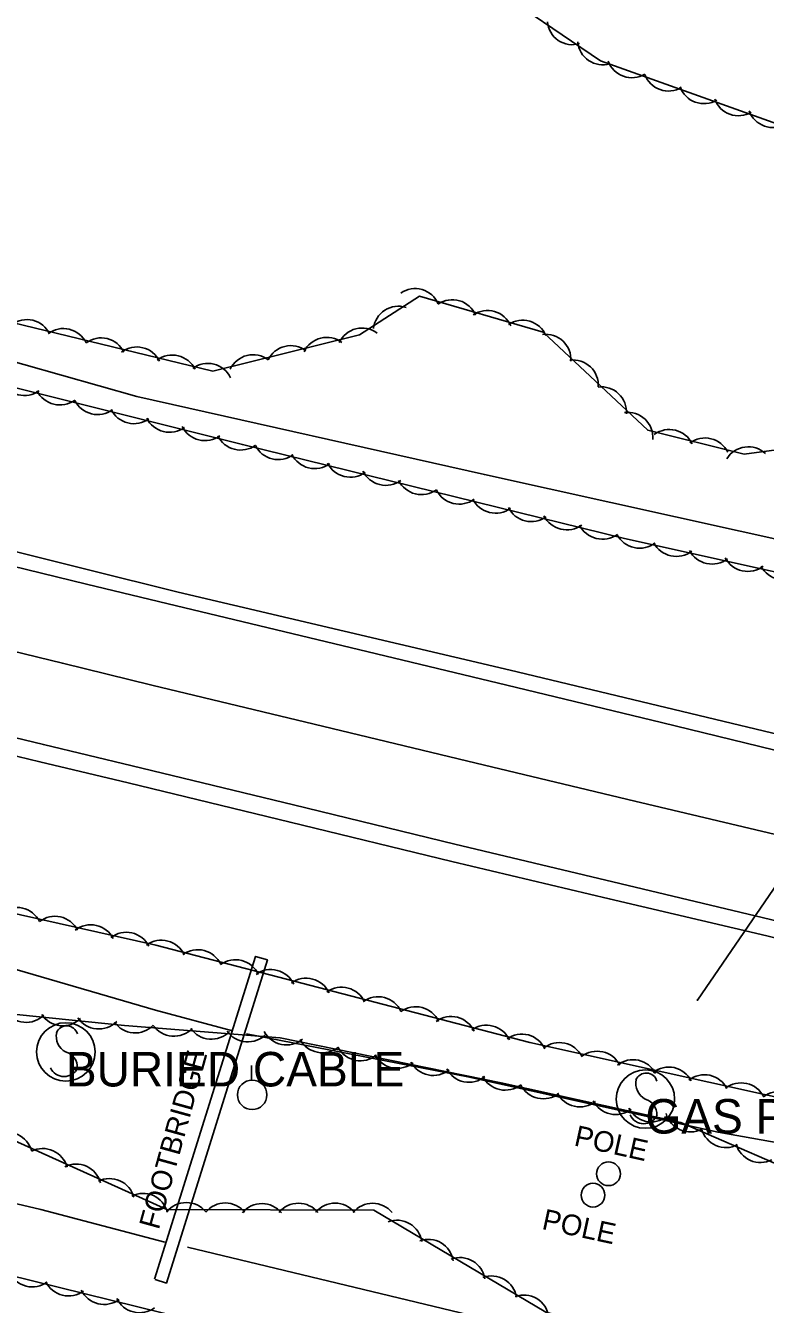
# Model space of a CAD drawing. Extents: x 1441650 to 1491889, y 345904 to 358319.
# Drawn here: x 1452089.4 to 1452196.6, y 352937.2 to 353122.6 of the extents above; entities that cross this region are included whole.
import ezdxf

# ---------------------------------------------------------------- set-up
doc = ezdxf.new("R2010")
doc.units = 0
for name, color, linetype in [('S_EDGE_PAVEMENT', 7, 'Continuous'), ('S_GAS_UTILITIES', 7, 'Continuous'), ('S_MISC_STRUCTURES', 7, 'Continuous'), ('S_MISC_STRUCTURES_ANNOT', 7, 'Continuous'), ('S_PAVEMENT_CROWN', 7, 'Continuous'), ('S_SHOULDER', 7, 'Continuous'), ('S_SIGN', 7, 'Continuous'), ('S_SIGN_ANNOT', 7, 'Continuous'), ('S_STREAM', 7, 'Continuous'), ('S_TREE', 7, 'Continuous'), ('S_UTILITY_POLE', 7, 'Continuous'), ('S_UTL_PT_SYM', 7, 'Continuous')]:
    doc.layers.add(name, color=color, linetype=linetype)

msp = doc.modelspace()

# ---------------------------------------------------------------- linework, layer by layer
at = {"layer": 'S_EDGE_PAVEMENT'}
for points in [[(1452085.09, 353044.79), (1452098.18, 353041.61), (1452111.26, 353038.44), (1452135.2, 353032.71), (1452159.14, 353026.97), (1452181.55, 353021.53), (1452203.96, 353016.09), (1452216.75, 353013), (1452229.54, 353009.91), (1452242.34, 353006.82), (1452255.13, 353003.74), (1452278.55, 352998.12), (1452301.96, 352992.5), (1452314.72, 352989.42), (1452327.48, 352986.35), (1452340.23, 352983.27), (1452352.99, 352980.19), (1452365.57, 352977.14), (1452378.15, 352974.09), (1452390.74, 352971.04), (1452403.32, 352967.99), (1452424.32, 352962.92)], [(1452079.1, 353021.43), (1452091.95, 353018.36), (1452104.81, 353015.29), (1452128.21, 353009.6), (1452151.61, 353003.91), (1452174.5, 352998.45), (1452197.38, 352992.99), (1452210.68, 352989.79), (1452223.99, 352986.59), (1452237.29, 352983.39), (1452250.59, 352980.19), (1452272.6, 352974.85), (1452294.6, 352969.52), (1452307.4, 352966.43), (1452320.2, 352963.35), (1452333, 352960.26), (1452345.8, 352957.17), (1452358.78, 352954.03), (1452371.76, 352950.88), (1452384.73, 352947.74), (1452397.71, 352944.6), (1452418.84, 352939.54)]]:
    msp.add_lwpolyline(points, dxfattribs=at)
at = {"layer": 'S_GAS_UTILITIES'}
msp.add_line((1452186.76, 352981.31), (1452202.44, 353004.22), dxfattribs=at)
at = {"layer": 'S_MISC_STRUCTURES'}
msp.add_lwpolyline([(1452108.08, 352940.83), (1452122.71, 352987.65), (1452124.44, 352987.13), (1452109.78, 352940.29), (1452108.17, 352940.81)], dxfattribs=at)
for centre in [(1452173.88, 352956.13), (1452171.63, 352953.03)]:
    msp.add_circle(centre, 1.72, dxfattribs=at)
at = {"layer": 'S_PAVEMENT_CROWN'}
msp.add_lwpolyline([(1452081.76, 353033.28), (1452094.72, 353030.13), (1452107.69, 353026.98), (1452131.2, 353021.32), (1452154.71, 353015.66), (1452177.72, 353010.17), (1452200.73, 353004.67), (1452213.8, 353001.51), (1452226.87, 352998.35), (1452239.93, 352995.19), (1452253, 352992.03), (1452275.56, 352986.49), (1452298.11, 352980.95), (1452310.96, 352977.83), (1452323.8, 352974.7), (1452336.65, 352971.57), (1452349.49, 352968.45), (1452362.36, 352965.39), (1452375.23, 352962.34), (1452388.1, 352959.28), (1452400.97, 352956.23), (1452421.4, 352951.41)], dxfattribs=at)
at = {"layer": 'S_SHOULDER'}
for points in [[(1452085.47, 353046.94), (1452098.49, 353043.7), (1452111.51, 353040.46), (1452135.56, 353034.81), (1452159.61, 353029.16), (1452182.17, 353023.73), (1452204.74, 353018.31), (1452217.46, 353015.2), (1452230.19, 353012.08), (1452242.91, 353008.96), (1452255.64, 353005.85), (1452279, 353000.09), (1452302.37, 352994.34), (1452315.09, 352991.23), (1452327.82, 352988.12), (1452340.55, 352985.02), (1452353.27, 352981.91), (1452365.9, 352978.85), (1452378.53, 352975.79), (1452391.16, 352972.74), (1452403.79, 352969.68), (1452424.66, 352964.31)], [(1452078.65, 353018.96), (1452091.46, 353015.87), (1452104.26, 353012.78), (1452127.72, 353007.08), (1452151.18, 353001.39), (1452174, 352996), (1452196.82, 352990.6), (1452210.08, 352987.39), (1452223.35, 352984.18), (1452236.61, 352980.97), (1452249.87, 352977.75), (1452271.98, 352972.31), (1452294.08, 352966.87), (1452306.93, 352963.75), (1452319.78, 352960.63), (1452332.63, 352957.51), (1452345.47, 352954.39), (1452358.1, 352951.2), (1452370.72, 352948.01), (1452383.35, 352944.81), (1452395.98, 352941.62), (1452418.24, 352937.85)]]:
    msp.add_lwpolyline(points, dxfattribs=at)
at = {"layer": 'S_SIGN'}
for centre in [(1452095.21, 352973.79), (1452179.23, 352966.96)]:
    msp.add_circle(centre, 4.24, dxfattribs=at)
for centre, radius, start, end in [((1452096.37, 352976.04), 2.55, 167.1196, 241.9813), ((1452095.33, 352975.95), 1.62, 16.5258, 156.8957), ((1452094.51, 352971.51), 2.38, 358.6529, 73.7063), ((1452094.95, 352972.39), 2.17, 204.641, 335.359), ((1452180.39, 352969.21), 2.55, 167.1196, 241.9813), ((1452179.35, 352969.11), 1.62, 16.5258, 156.8957), ((1452178.53, 352964.68), 2.38, 358.6529, 73.7063), ((1452178.97, 352965.56), 2.17, 204.641, 335.359)]:
    msp.add_arc(centre, radius, start, end, dxfattribs=at)
at = {"layer": 'S_STREAM'}
for points in [[(1452445.19, 352960.92), (1452448.5, 352972.75), (1452448.23, 352981.93), (1452444.57, 352990.17), (1452433.3, 352993.25), (1452415.41, 352997.26), (1452378.65, 353003.82), (1452324.67, 353015.77), (1452282.93, 353026.78), (1452238.99, 353039.11), (1452155.9, 353057.5), (1452105.48, 353068.81), (1452050.85, 353084.26), (1452000.32, 353096.23), (1451961.6, 353104.8), (1451854.91, 353131.04), (1451766.04, 353157.21)], [(1452109.57, 352946.22), (1452091.57, 352950.96), (1451986.3, 352975.72), (1451906.35, 352995.19), (1451767.48, 353031.94), (1451736.48, 353040.82), (1451750.21, 353055.92), (1451749.26, 353065.31), (1451760.74, 353064.8), (1451835.77, 353047.72), (1451901.35, 353032.04), (1451989.35, 353011.18), (1452041.05, 352997.24), (1452069.23, 352991.2), (1452108.22, 352979.84), (1452119.37, 352976.87)], [(1452121.42, 352976.42), (1452153.5, 352970.17), (1452189.76, 352962.15), (1452208.49, 352958.82), (1452280.02, 352942.92), (1452319.86, 352933.96), (1452368.25, 352921.63), (1452371.63, 352920.88), (1452380.59, 352916.48), (1452393.52, 352913.47), (1452406.38, 352910.63), (1452420.38, 352910.43), (1452431.16, 352913.41), (1452437.17, 352917.47), (1452440.23, 352924.37), (1452441.53, 352930.26)], [(1452344.74, 352888.17), (1452167.71, 352932.3), (1452112.86, 352945.49)]]:
    msp.add_lwpolyline(points, dxfattribs=at)
at = {"layer": 'S_TREE'}
for points in [[(1452436.4, 353051.32), (1452407.04, 353058.26), (1452384.72, 353050.62), (1452353.12, 353056.7), (1452333.97, 353075.99), (1452330.91, 353095.32), (1452317.27, 353100.41), (1452298.13, 353099.42), (1452277.45, 353094.38), (1452262.2, 353089.21), (1452252.11, 353101.51), (1452241.55, 353096.07), (1452218.07, 353101.27), (1452172.7, 353117.46), (1452156.04, 353128.81), (1452150.72, 353137.44), (1452128.02, 353131.05), (1452110.33, 353135.61), (1452090.77, 353145.68), (1452067.09, 353150.92)], [(1452429.49, 352965.49), (1452437.88, 352969.07), (1452439.81, 352977.76), (1452437.34, 352984.74), (1452427.24, 352990.22), (1452405.5, 352995.03), (1452379.5, 353000.79), (1452338.14, 353009.4), (1452310.5, 353013.5), (1452296.75, 353015.27), (1452257.56, 353023.53), (1452218.85, 353038.77), (1452176.21, 353048.21), (1452120.8, 353061.85), (1452077.66, 353072.61), (1452041.75, 353083.37), (1451951.96, 353104.58), (1451836.47, 353130.15), (1451825.19, 353132.83)], [(1452399.14, 352860.23), (1452392.79, 352867.03), (1452382.12, 352869.59), (1452327.3, 352883.47), (1452173.6, 352920.35), (1452113.09, 352935.02), (1451909.03, 352985.34), (1451768.73, 353018.48), (1451597.59, 353062.21), (1451520.63, 353079.57), (1451497.6, 353087.01), (1451451.58, 353107.05), (1451431.16, 353111.57), (1451407.97, 353109.12), (1451350.29, 353121.94)], [(1452087.42, 353079.53), (1452116.54, 353072.49), (1452137.76, 353077.73), (1452146.46, 353083.36), (1452164.43, 353078.13), (1452179.56, 353063.91), (1452193.55, 353060.46), (1452216.37, 353063.5), (1452244.79, 353059.61), (1452270.63, 353041.92), (1452297.88, 353030), (1452341.83, 353025.55), (1452370.13, 353016.4), (1452402.08, 353008.81), (1452432.06, 352999.74), (1452447, 352991.81), (1452450.68, 352980.55), (1452446.46, 352961.5)], [(1452054.5, 353001.3), (1452108.24, 352989.27), (1452162.46, 352975.14), (1452222.9, 352961.76), (1452263.51, 352952.77), (1452297.36, 352945.96), (1452311.79, 352942.74), (1452333.07, 352936.81), (1452347.56, 352926.32), (1452339.67, 352927.26), (1452310.29, 352931.24), (1452287.14, 352936.31), (1452264.66, 352941.06), (1452249.93, 352939.61), (1452228.27, 352944.27), (1452205.3, 352954.48), (1452184.36, 352963.54), (1452158.31, 352969.3), (1452126.27, 352975.85), (1452103.73, 352977.64), (1452080.41, 352979.97)], [(1452071.11, 352968.43), (1452109.87, 352950.96), (1452139.85, 352950.84), (1452164.78, 352936.08), (1452199.57, 352927.55), (1452228.61, 352921.09), (1452282.18, 352909.23), (1452313.52, 352902.26), (1452368.38, 352887.25), (1452397.7, 352879.43), (1452412.01, 352881.33), (1452417.7, 352875.05), (1452414.53, 352863.96), (1452408.56, 352857.22)]]:
    msp.add_lwpolyline(points, dxfattribs=at)
for centre, major_axis, ratio, start_param, end_param in [((1452168.64, 353123.45), (3.01, -2.05), 0.999938, 3.825789, 5.598989), ((1452173.05, 353120.53), (3.01, -2.05), 0.999938, 3.825789, 5.598989), ((1452177.26, 353118.66), (3.41, -1.27), 0.999932, 3.839814, 5.613014), ((1452182.57, 353116.73), (3.41, -1.27), 0.999932, 3.839814, 5.613014), ((1452187.69, 353114.9), (3.41, -1.27), 0.999932, 3.839814, 5.613014), ((1452192.7, 353113.15), (3.41, -1.27), 0.999932, 3.839814, 5.613014), ((1452197.7, 353111.44), (3.41, -1.27), 0.999932, 3.839814, 5.613014), ((1452145.83, 353080.81), (-3.5, 1.02), 0.998786, 3.825789, 5.598989), ((1452151.25, 353079.2), (-3.5, 1.02), 0.998786, 3.825789, 5.598989), ((1452143.42, 353078.26), (-3.06, -1.98), 0.999585, 3.825789, 5.598989), ((1452156.35, 353077.64), (-3.5, 1.02), 0.998786, 3.825789, 5.598989), ((1452089.56, 353076.32), (-3.54, 0.86), 0.998799, 3.825789, 5.598989), ((1452094.85, 353075.03), (-3.54, 0.86), 0.998799, 3.825789, 5.598989), ((1452138.14, 353075.08), (-3.54, -0.87), 0.999185, 3.825789, 5.598989), ((1452161.44, 353076.23), (-3.5, 1.02), 0.998786, 3.825789, 5.598989), ((1452100.33, 353073.67), (-3.54, 0.86), 0.998799, 3.825789, 5.598989), ((1452133.03, 353073.74), (-3.54, -0.87), 0.999185, 3.825789, 5.598989), ((1452164.79, 353074.19), (-2.65, 2.5), 0.998944, 3.825789, 5.598989), ((1452105.5, 353072.35), (-3.54, 0.86), 0.998799, 3.825789, 5.598989), ((1452110.65, 353071.18), (-3.54, 0.86), 0.998799, 3.825789, 5.598989), ((1452122.34, 353071.22), (-3.54, -0.87), 0.999185, 3.825789, 5.598989), ((1452127.83, 353072.54), (-3.54, -0.87), 0.999185, 3.825789, 5.598989), ((1452115.81, 353069.97), (-3.54, 0.86), 0.998799, 3.825789, 5.598989), ((1452168.76, 353070.46), (-2.65, 2.5), 0.998944, 3.825789, 5.598989), ((1452089.14, 353072.48), (3.53, -0.88), 0.96934, 3.825789, 5.598989), ((1452094.3, 353071.12), (3.53, -0.88), 0.96934, 3.825789, 5.598989), ((1452172.85, 353066.57), (-2.65, 2.5), 0.998944, 3.825789, 5.598989), ((1452099.77, 353069.72), (3.53, -0.88), 0.96934, 3.825789, 5.598989), ((1452105.05, 353068.4), (3.53, -0.88), 0.96934, 3.825789, 5.598989), ((1452110.2, 353067.15), (3.53, -0.88), 0.96934, 3.825789, 5.598989), ((1452176.68, 353062.86), (-2.65, 2.5), 0.998944, 3.825789, 5.598989), ((1452115.35, 353065.94), (3.53, -0.88), 0.96934, 3.825789, 5.598989), ((1452182.71, 353060.39), (-3.54, 0.87), 0.998797, 3.825789, 5.598989), ((1452120.5, 353064.58), (3.53, -0.88), 0.96934, 3.825789, 5.598989), ((1452187.87, 353059.16), (-3.54, 0.87), 0.998797, 3.825789, 5.598989), ((1452125.97, 353063.2), (3.54, -0.87), 0.969341, 3.825789, 5.598989), ((1452131.25, 353061.9), (3.54, -0.87), 0.969341, 3.825789, 5.598989), ((1452194.13, 353057.88), (-3.61, -0.48), 0.999064, 3.825789, 5.598989), ((1452136.41, 353060.66), (3.54, -0.87), 0.969341, 3.825789, 5.598989), ((1452141.56, 353059.47), (3.54, -0.87), 0.969341, 3.825789, 5.598989), ((1452146.72, 353058.13), (3.54, -0.87), 0.969341, 3.825789, 5.598989), ((1452152.2, 353056.75), (3.54, -0.87), 0.969341, 3.825789, 5.598989), ((1452157.48, 353055.44), (3.54, -0.87), 0.969341, 3.825789, 5.598989), ((1452162.64, 353054.21), (3.54, -0.87), 0.969341, 3.825789, 5.598989), ((1452167.79, 353053.02), (3.54, -0.87), 0.969341, 3.825789, 5.598989), ((1452172.95, 353051.67), (3.54, -0.87), 0.969341, 3.825789, 5.598989), ((1452178.39, 353050.34), (3.61, -0.46), 0.969081, 3.73214, 5.50534), ((1452183.7, 353049.16), (3.61, -0.46), 0.969081, 3.73214, 5.50534), ((1452188.88, 353048.05), (3.61, -0.46), 0.969081, 3.73214, 5.50534), ((1452194.06, 353046.98), (3.61, -0.46), 0.969081, 3.73214, 5.50534), ((1452199.25, 353045.76), (3.61, -0.46), 0.969081, 3.73214, 5.50534), ((1452088.13, 352991.09), (-3.56, 0.8), 0.997457, 3.825789, 5.598989), ((1452093.63, 352989.82), (-3.56, 0.8), 0.997457, 3.825789, 5.598989), ((1452098.82, 352988.59), (-3.56, 0.8), 0.997457, 3.825789, 5.598989), ((1452103.99, 352987.5), (-3.56, 0.8), 0.997457, 3.825789, 5.598989), ((1452109.07, 352986.35), (-3.53, 0.92), 0.997456, 3.825789, 5.598989), ((1452114.34, 352984.98), (-3.53, 0.92), 0.997456, 3.825789, 5.598989), ((1452119.79, 352983.52), (-3.53, 0.92), 0.997456, 3.825789, 5.598989), ((1452124.94, 352982.1), (-3.53, 0.92), 0.997456, 3.825789, 5.598989), ((1452130.07, 352980.84), (-3.53, 0.92), 0.997456, 3.825789, 5.598989), ((1452135.21, 352979.54), (-3.53, 0.92), 0.997456, 3.825789, 5.598989), ((1452140.47, 352978.16), (-3.53, 0.92), 0.997456, 3.825789, 5.598989), ((1452145.93, 352976.71), (-3.53, 0.92), 0.997456, 3.825789, 5.598989), ((1452089.46, 352981.7), (3.46, -1.13), 0.99739, 4.041445, 5.814646), ((1452094.74, 352981.21), (3.46, -1.13), 0.99739, 4.041445, 5.814646), ((1452100, 352980.75), (3.46, -1.13), 0.99739, 4.041445, 5.814646), ((1452151.07, 352975.29), (-3.53, 0.92), 0.997456, 3.825789, 5.598989), ((1452105.25, 352980.18), (3.63, -0.29), 0.997524, 3.825789, 5.598989), ((1452110.88, 352979.7), (3.63, -0.29), 0.997524, 3.825789, 5.598989), ((1452116.3, 352979.27), (3.63, -0.29), 0.997524, 3.825789, 5.598989), ((1452121.59, 352978.88), (3.63, -0.29), 0.997524, 3.825789, 5.598989), ((1452127.19, 352978.44), (3.44, -1.21), 0.997412, 3.963532, 5.736733), ((1452156.2, 352974.03), (-3.53, 0.92), 0.997456, 3.825789, 5.598989), ((1452161.34, 352972.73), (-3.53, 0.92), 0.997456, 3.825789, 5.598989), ((1452132.4, 352977.3), (3.44, -1.21), 0.997412, 3.963532, 5.736733), ((1452166.75, 352971.51), (-3.57, 0.75), 0.997457, 3.81508, 5.588281), ((1452137.92, 352976.14), (3.44, -1.21), 0.997412, 3.963532, 5.736733), ((1452143.25, 352975.05), (3.44, -1.21), 0.997412, 3.963532, 5.736733), ((1452172.25, 352970.26), (-3.57, 0.75), 0.997457, 3.81508, 5.588281), ((1452177.44, 352969.03), (-3.57, 0.75), 0.997457, 3.81508, 5.588281), ((1452148.46, 352974.02), (3.44, -1.21), 0.997412, 3.963532, 5.736733), ((1452153.65, 352973.04), (3.44, -1.21), 0.997412, 3.963532, 5.736733), ((1452182.62, 352967.96), (-3.57, 0.75), 0.997457, 3.81508, 5.588281), ((1452158.9, 352971.89), (3.56, -0.79), 0.997457, 3.825789, 5.598989), ((1452187.8, 352966.85), (-3.57, 0.75), 0.997457, 3.81508, 5.588281), ((1452193.12, 352965.67), (-3.57, 0.75), 0.997457, 3.81508, 5.588281), ((1452164.41, 352970.64), (3.56, -0.79), 0.997457, 3.825789, 5.598989), ((1452169.72, 352969.46), (3.56, -0.79), 0.997457, 3.825789, 5.598989), ((1452198.62, 352964.42), (-3.57, 0.75), 0.997457, 3.81508, 5.588281), ((1452174.91, 352968.35), (3.56, -0.79), 0.997457, 3.825789, 5.598989), ((1452180.08, 352967.28), (3.56, -0.79), 0.997457, 3.825789, 5.598989), ((1452185.73, 352965.83), (3.34, -1.45), 0.997522, 3.825789, 5.598989), ((1452086.73, 352958.51), (-3.32, 1.5), 0.997535, 3.825789, 5.598989), ((1452190.9, 352963.56), (3.34, -1.45), 0.997522, 3.825789, 5.598989), ((1452091.87, 352956.16), (-3.32, 1.5), 0.997535, 3.825789, 5.598989), ((1452195.89, 352961.4), (3.34, -1.45), 0.997522, 3.825789, 5.598989), ((1452096.7, 352953.9), (-3.32, 1.5), 0.997535, 3.825789, 5.598989), ((1452101.55, 352951.8), (-3.32, 1.5), 0.997535, 3.825789, 5.598989), ((1452106.4, 352949.65), (-3.32, 1.5), 0.997535, 3.825789, 5.598989), ((1452112.67, 352948.33), (-3.64, 0.01), 0.9976, 3.825789, 5.598989), ((1452118.32, 352948.27), (-3.64, 0.01), 0.9976, 3.825789, 5.598989), ((1452123.65, 352948.18), (-3.64, 0.01), 0.9976, 3.825789, 5.598989), ((1452128.93, 352948.23), (-3.64, 0.01), 0.9976, 3.825789, 5.598989), ((1452134.24, 352948.24), (-3.64, 0.01), 0.9976, 3.825789, 5.598989), ((1452139.68, 352948.22), (-3.64, 0.01), 0.9976, 3.825789, 5.598989), ((1452143.22, 352945.76), (-2.77, 2.37), 0.99759, 3.998997, 5.772198), ((1452147.77, 352942.98), (-2.77, 2.37), 0.99759, 3.998997, 5.772198), ((1452152.35, 352940.35), (-2.77, 2.37), 0.99759, 3.998997, 5.772198), ((1452090.29, 352943.28), (3.54, -0.85), 0.973758, 3.81871, 5.591911), ((1452156.94, 352937.68), (-2.77, 2.37), 0.99759, 3.998997, 5.772198), ((1452095.57, 352941.97), (3.54, -0.85), 0.973758, 3.81871, 5.591911), ((1452100.73, 352940.74), (3.54, -0.85), 0.973758, 3.81871, 5.591911), ((1452105.87, 352939.54), (3.54, -0.85), 0.973758, 3.81871, 5.591911), ((1452161.62, 352934.9), (-2.77, 2.37), 0.99759, 3.998997, 5.772198)]:
    msp.add_ellipse(centre, major_axis=major_axis, ratio=ratio, start_param=start_param, end_param=end_param, dxfattribs=at)
at = {"layer": 'S_UTILITY_POLE'}
msp.add_line((1452122.1, 352969.71), (1452122.1, 352971.82), dxfattribs=at)
msp.add_circle((1452122.22, 352967.57), 2.13, dxfattribs=at)
at = {"layer": 'S_UTL_PT_SYM'}
msp.add_lwpolyline([(1452186.76, 352981.31), (1452186.76, 352981.36), (1452186.76, 352981.31), (1452186.71, 352981.31), (1452186.76, 352981.31), (1452186.76, 352981.26), (1452186.76, 352981.31), (1452186.81, 352981.31)], dxfattribs=at)

# ---------------------------------------------------------------- texts
at = {"layer": 'S_MISC_STRUCTURES_ANNOT'}
for s, rotation, p in [('FOOTBRIDGE', 74.536, (1452108.67, 352947.91)), ('POLE', 347.5171, (1452168.75, 352960.26)), ('POLE', 347.8891, (1452164.09, 352948.14))]:
    msp.add_text(s, height=3, rotation=rotation, dxfattribs=at).set_placement(p)
at = {"layer": 'S_SIGN_ANNOT'}
for s, p in [('BURIED CABLE', (1452095.21, 352968.79)), ('GAS PIPELINE', (1452179.23, 352961.96))]:
    msp.add_text(s, height=5, dxfattribs=at).set_placement(p)

doc.saveas('drawing.dxf')
